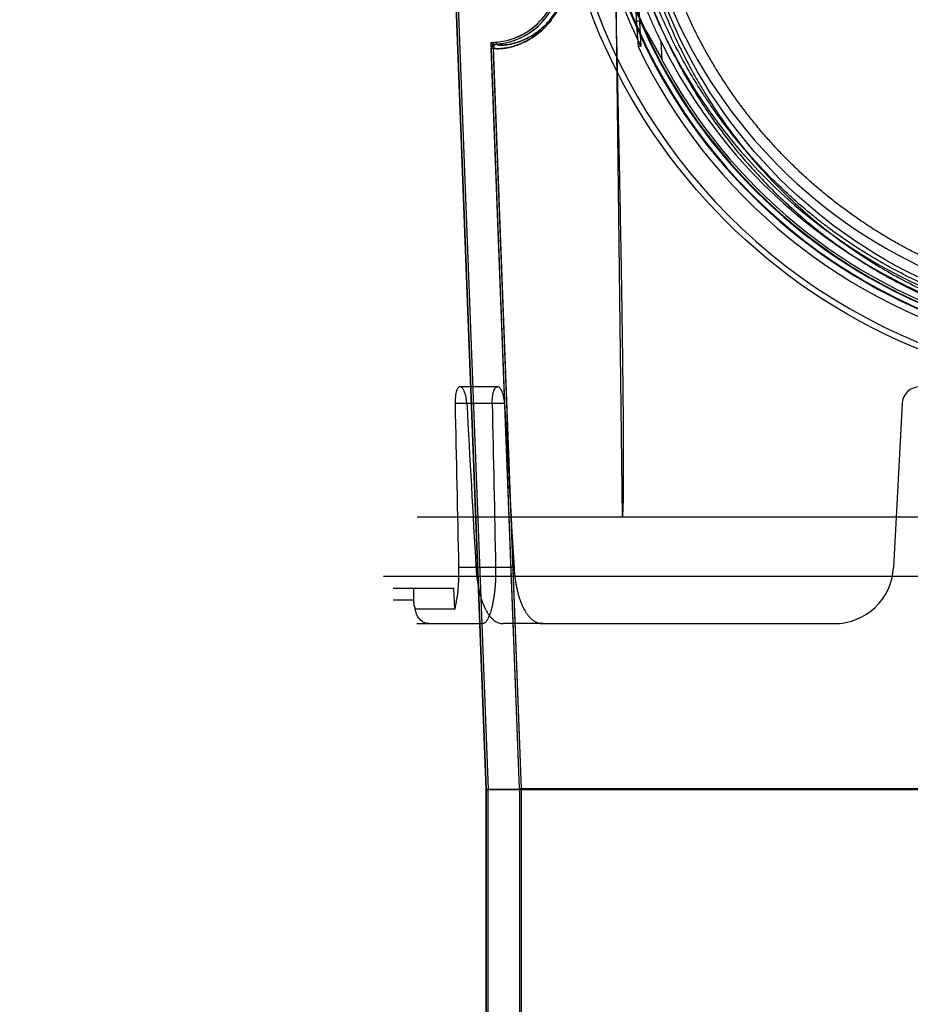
# Model space of a CAD drawing. Header units: millimetres. Extents: x 0 to 297, y 0 to 210.
# Tile 379 of 455: x 239.763 to 240.289, y 158.904 to 159.485. Entities that reach past the tile are written whole.
import ezdxf

# ---------------------------------------------------------------- set-up
doc = ezdxf.new("R2010")
doc.units = ezdxf.units.MM
doc.header["$LTSCALE"] = 16.335
doc.layers.get('0').update_dxf_attribs({"linetype": 'CONTINUOUS'})
for name, color, linetype in [('AXES_REF', 7, 'CONTINUOUS'), ('INTFCLR_1', 7, 'CONTINUOUS'), ('INTFCLR_144815', 7, 'CONTINUOUS'), ('INTFCLR_72935', 7, 'CONTINUOUS')]:
    doc.layers.add(name, color=color, linetype=linetype)

msp = doc.modelspace()

# ---------------------------------------------------------------- linework, layer by layer
at = {"color": 7, "linetype": 'Continuous'}
for radius in [6.78708, 6.7865, 6.74304]:
    msp.add_circle((241.48891, 154.71148), radius, dxfattribs=at)
for radius, start, end in [(6.72, 278.277129, 261.722871), (6.874, 113.082594, 269.618979)]:
    msp.add_arc((241.48891, 154.71148), radius, start, end, dxfattribs=at)
at = {"layer": 'AXES_REF', "color": 7, "linetype": 'Continuous'}
msp.add_arc((241.48891, 154.71148), 6.874, 113.082685, 66.917315, dxfattribs=at)
at = {"layer": 'AXES_REF', "color": 9, "linetype": 'Continuous'}
msp.add_arc((241.48891, 154.71148), 6.19116, 94.411812, 85.588188, dxfattribs=at)
at = {"layer": 'INTFCLR_1', "color": 6, "linetype": 'Continuous'}
for p, q in [((240.0023, 159.98136), (240.03863, 159.03047)), ((240.00353, 159.98143), (240.03986, 159.03049)), ((240.05839, 159.03085), (240.04167, 159.46867)), ((240.05963, 159.03087), (240.0429, 159.46871)), ((240.03863, 157.16147), (240.03863, 159.03047)), ((240.8108, 159.03047), (240.03863, 159.03047)), ((240.03986, 157.16147), (240.03986, 159.03048)), ((240.05839, 159.03086), (240.05839, 158.63315)), ((240.79104, 159.03086), (240.05839, 159.03086)), ((240.05963, 158.63315), (240.05963, 159.03087))]:
    msp.add_line(p, q, dxfattribs=at)
at = {"layer": 'INTFCLR_1', "color": 9, "linetype": 'Continuous'}
for p, q in [((240.04482, 159.47088), (240.04471, 159.47211)), ((240.04167, 159.46867), (240.0429, 159.46871))]:
    msp.add_line(p, q, dxfattribs=at)
msp.add_circle((240.42471, 159.60448), 0.301, dxfattribs=at)
at = {"layer": 'INTFCLR_1', "color": 6, "linetype": 'Continuous'}
for centre, radius, start, end in [((240.0412, 159.51236), 0.0404, 274.98025, 2.18797), ((240.0412, 159.51236), 0.04164, 274.98025, 2.18797), ((240.045, 159.46879), 0.00333, 94.98292, 182.192), ((240.045, 159.46879), 0.0021, 94.9837, 182.192)]:
    msp.add_arc(centre, radius, start, end, dxfattribs=at)
at = {"layer": 'INTFCLR_1', "color": 9, "linetype": 'Continuous'}
for points, knots in [([(240.55534, 159.88259), (240.55308, 159.88369), (240.54853, 159.88583), (240.53928, 159.88991), (240.52275, 159.89646), (240.50321, 159.90253), (240.4857, 159.90651), (240.47678, 159.90818), (240.47163, 159.90903), (240.45873, 159.911), (240.43663, 159.91306), (240.41052, 159.91273), (240.39364, 159.91118), (240.38585, 159.91021), (240.38066, 159.90949), (240.36661, 159.90726), (240.34408, 159.90216), (240.32227, 159.89481), (240.30936, 159.88952), (240.30472, 159.88752), (240.29785, 159.88445), (240.2834, 159.87743), (240.26222, 159.86516), (240.2425, 159.85101), (240.23047, 159.841), (240.22507, 159.83624), (240.22152, 159.83303), (240.212, 159.82411), (240.19737, 159.80871), (240.17988, 159.78651), (240.16704, 159.76674), (240.15899, 159.75225), (240.15464, 159.74372), (240.14834, 159.73065), (240.13995, 159.71027), (240.13274, 159.68664), (240.12913, 159.67078), (240.12766, 159.66327), (240.12672, 159.65818), (240.1244, 159.64403), (240.12257, 159.62573), (240.12211, 159.6073), (240.12224, 159.59798), (240.12242, 159.59262), (240.12302, 159.57933), (240.12479, 159.56218), (240.12808, 159.54399), (240.13005, 159.53503), (240.13127, 159.52994), (240.13318, 159.52241), (240.13635, 159.51131), (240.14285, 159.49221), (240.15063, 159.47382), (240.15851, 159.4584), (240.16328, 159.44982), (240.17066, 159.43727), (240.18273, 159.41924), (240.20098, 159.39684), (240.21618, 159.38141), (240.22693, 159.37171), (240.2343, 159.36538), (240.24764, 159.35473), (240.26794, 159.3408), (240.28525, 159.33128), (240.29419, 159.32692)], [0, 0, 0, 0, 0.007849, 0.015756, 0.031597, 0.063481, 0.079626, 0.08777, 0.091863, 0.095966, 0.128601, 0.161144, 0.1775, 0.181606, 0.185715, 0.19389, 0.226106, 0.257861, 0.265773, 0.269729, 0.273679, 0.289316, 0.319969, 0.350132, 0.365145, 0.368898, 0.372652, 0.380132, 0.4097, 0.43901, 0.468442, 0.483336, 0.490852, 0.498397, 0.528733, 0.55969, 0.575573, 0.5796, 0.583649, 0.591766, 0.624461, 0.641049, 0.649425, 0.653635, 0.657838, 0.691042, 0.707462, 0.715648, 0.719738, 0.723825, 0.739972, 0.755825, 0.786932, 0.802323, 0.810003, 0.817649, 0.847851, 0.877797, 0.907903, 0.915501, 0.923101, 0.938303, 0.968875, 1, 1, 1, 1]), ([(240.0429, 159.46871), (240.0429, 159.46861), (240.04325, 159.46843), (240.04429, 159.46826), (240.04602, 159.46821), (240.04822, 159.46835), (240.05054, 159.46866), (240.05327, 159.46923), (240.05579, 159.46996), (240.05801, 159.47075), (240.06052, 159.47178), (240.0639, 159.47347), (240.06817, 159.47622), (240.0718, 159.47926), (240.07477, 159.48231), (240.07708, 159.48509), (240.07893, 159.48773), (240.08036, 159.49011), (240.08182, 159.49283), (240.08313, 159.49581), (240.08409, 159.49862), (240.0846, 159.50037), (240.08508, 159.50222), (240.08548, 159.50414), (240.08579, 159.50613), (240.08618, 159.50927), (240.08626, 159.51194), (240.08618, 159.51407)], [0, 0, 0, 0, 0.004155, 0.013258, 0.048124, 0.074832, 0.107709, 0.147029, 0.19327, 0.219188, 0.246972, 0.308569, 0.37948, 0.462232, 0.509064, 0.559896, 0.615697, 0.64592, 0.677862, 0.746649, 0.784116, 0.803778, 0.823899, 0.865545, 0.887177, 0.909299, 1, 1, 1, 1]), ([(240.04482, 159.47088), (240.04482, 159.47079), (240.04514, 159.4706), (240.04614, 159.47043), (240.04778, 159.47036), (240.04987, 159.47049), (240.05206, 159.47077), (240.05466, 159.4713), (240.05705, 159.47199), (240.05916, 159.47274), (240.06154, 159.47372), (240.06476, 159.47533), (240.06881, 159.47794), (240.07227, 159.48084), (240.07508, 159.48374), (240.07728, 159.48639), (240.07904, 159.48892), (240.0804, 159.49119), (240.08178, 159.49378), (240.08303, 159.49664), (240.08409, 159.49974), (240.0848, 159.50232), (240.08527, 159.50459), (240.08557, 159.50649), (240.08593, 159.50949), (240.08601, 159.51204), (240.08594, 159.51407)], [0, 0, 0, 0, 0.004254, 0.013361, 0.048125, 0.074728, 0.107477, 0.146653, 0.19274, 0.218579, 0.246285, 0.307738, 0.378532, 0.461217, 0.508042, 0.558895, 0.614748, 0.645011, 0.677005, 0.745931, 0.783488, 0.823371, 0.865133, 0.88683, 0.909017, 1, 1, 1, 1])]:
    msp.add_open_spline(points, degree=3, knots=knots, dxfattribs=at)
at = {"layer": 'INTFCLR_144815', "color": 9, "linetype": 'Continuous'}
for p, q in [((240.11413, 159.58542), (240.119, 159.19148)), ((240.12598, 159.51237), (240.12751, 159.48232)), ((240.14259, 159.46172), (240.14203, 159.4725)), ((240.04543, 159.26848), (240.02316, 159.26848)), ((240.04955, 159.25853), (240.0203, 159.25853)), ((240.05512, 159.16165), (240.02236, 159.16165)), ((239.98371, 159.14248), (239.99562, 159.14248)), ((239.99771, 159.12848), (240.03668, 159.12848)), ((240.07215, 159.12848), (240.0487, 159.12848))]:
    msp.add_line(p, q, dxfattribs=at)
at = {"layer": 'INTFCLR_144815', "color": 6, "linetype": 'Continuous'}
for p, q in [((240.12788, 159.51204), (240.13006, 159.46958)), ((240.12751, 159.48234), (240.12843, 159.46958)), ((240.13006, 159.46958), (240.12897, 159.46958)), ((240.28453, 159.25853), (240.27945, 159.16165)), ((240.85157, 159.19148), (239.99785, 159.19148)), ((239.97804, 159.15648), (240.87139, 159.15648)), ((239.98371, 159.14948), (240.0196, 159.14948)), ((239.99562, 159.14948), (239.99562, 159.14248)), ((240.02005, 159.1371), (240.0196, 159.14948)), ((240.02005, 159.1371), (239.99673, 159.1371)), ((240.07215, 159.12848), (240.2445, 159.12848))]:
    msp.add_line(p, q, dxfattribs=at)
at = {"layer": 'INTFCLR_144815', "color": 9, "linetype": 'Continuous'}
msp.add_circle((240.42471, 159.61148), 0.34617, dxfattribs=at)
for centre, radius, start, end in [((240.42471, 159.61142), 0.34267, 179.98979, 0.01021), ((240.42471, 159.61164), 0.32462, 180.02823, 359.97177), ((240.42471, 159.61144), 0.32413, 179.99334, 0.00666), ((240.42471, 159.61158), 0.32112, 180.01764, 359.98236), ((240.42471, 159.61138), 0.32063, 179.98235, 0.01765)]:
    msp.add_arc(centre, radius, start, end, dxfattribs=at)
at = {"layer": 'INTFCLR_144815', "color": 6, "linetype": 'Continuous'}
for centre, radius, start, end in [((240.42471, 159.61148), 0.3115, 180.05101, 359.94899), ((240.42471, 159.61148), 0.301, 180, 360), ((240.42471, 159.61148), 0.32705, 191.28779, 205.71336), ((240.42471, 159.61148), 0.315, 206.18132, 252.99369), ((240.42471, 159.61148), 0.32851, 205.59168, 256.24143), ((240.42471, 159.61148), 0.31941, 207.96066, 253.23575), ((240.29502, 159.25798), 0.0105, 90, 177), ((240.2445, 159.16348), 0.035, 270, 357), ((240.0093, 159.14248), 0.01368, 180.02581, 203.1993)]:
    msp.add_arc(centre, radius, start, end, dxfattribs=at)
for centre, major_axis, start_param, end_param in [((240.42471, 164.81972), (0, 11.74846), -4.219293, -4.209908), ((240.42471, 173.70812), (0, 17.67105), -3.754987, -3.745398), ((240.42471, 164.33922), (0, 11.02734), -4.233565, -4.223641), ((240.42471, 173.22762), (0, 16.94993), -3.74371, -3.733543)]:
    msp.add_ellipse(centre, major_axis=major_axis, ratio=0.039078, start_param=start_param, end_param=end_param, dxfattribs=at)
for points, knots in [([(240.42471, 159.31583), (240.42237, 159.31583), (240.41767, 159.31589), (240.41063, 159.31614), (240.40358, 159.31657), (240.39654, 159.31716), (240.3895, 159.31793), (240.38246, 159.31887), (240.37542, 159.31999), (240.36839, 159.32128), (240.36136, 159.32275), (240.35434, 159.3244), (240.34732, 159.32623), (240.34032, 159.32825), (240.33332, 159.33045), (240.32634, 159.33285), (240.31937, 159.33543), (240.31242, 159.33822), (240.3055, 159.3412), (240.2986, 159.34439), (240.29174, 159.34778), (240.28491, 159.35137), (240.27812, 159.35518), (240.27139, 159.3592), (240.26471, 159.36343), (240.2581, 159.36787), (240.25157, 159.37253), (240.24512, 159.3774), (240.23876, 159.38247), (240.23252, 159.38776), (240.22639, 159.39324), (240.22039, 159.39892), (240.21453, 159.40478), (240.20883, 159.41081), (240.2033, 159.41701), (240.19795, 159.42336), (240.1928, 159.42983), (240.18784, 159.43643), (240.1831, 159.44313), (240.17857, 159.4499), (240.17427, 159.45674), (240.1702, 159.46363), (240.16635, 159.47055), (240.16274, 159.47749), (240.15935, 159.48442), (240.15619, 159.49134), (240.15324, 159.49824), (240.15051, 159.50512), (240.14799, 159.51196), (240.14566, 159.51878), (240.14352, 159.52557), (240.14157, 159.53232), (240.1398, 159.53904), (240.1382, 159.54573), (240.13677, 159.55239), (240.13551, 159.55902), (240.1344, 159.56563), (240.13345, 159.57221), (240.13264, 159.57877), (240.13199, 159.58532), (240.13148, 159.59186), (240.13112, 159.5984), (240.1309, 159.60494), (240.13084, 159.6093), (240.13084, 159.61148)], [0, 0, 0, 0, 0.015212, 0.030431, 0.045667, 0.060928, 0.076222, 0.091556, 0.10694, 0.12238, 0.137885, 0.153462, 0.16912, 0.184865, 0.200705, 0.216645, 0.232694, 0.248855, 0.265137, 0.281542, 0.298076, 0.314741, 0.33154, 0.348474, 0.365542, 0.382744, 0.400075, 0.41753, 0.4351, 0.452774, 0.470541, 0.488383, 0.506283, 0.524217, 0.542164, 0.560097, 0.577989, 0.595814, 0.613542, 0.631149, 0.648609, 0.665902, 0.683005, 0.699898, 0.716561, 0.732992, 0.74919, 0.765164, 0.780921, 0.796475, 0.811835, 0.827015, 0.842026, 0.85688, 0.871586, 0.88616, 0.900615, 0.914969, 0.929241, 0.943448, 0.957609, 0.971743, 0.985867, 1, 1, 1, 1]), ([(240.14203, 159.4725), (240.14156, 159.47346), (240.1406, 159.47544), (240.13917, 159.47847), (240.13774, 159.48159), (240.13633, 159.48477), (240.13497, 159.48794), (240.13369, 159.49103), (240.13251, 159.49395), (240.13146, 159.49663), (240.13056, 159.49899), (240.1298, 159.50104), (240.12916, 159.50282), (240.12861, 159.50435), (240.12815, 159.50568), (240.12765, 159.5071), (240.12721, 159.50849), (240.12663, 159.51003), (240.12656, 159.51096), (240.12559, 159.51244), (240.12598, 159.51237)], [0, 0, 0, 0, 0.075027, 0.153189, 0.233499, 0.314734, 0.395379, 0.473762, 0.548069, 0.615423, 0.67389, 0.724365, 0.767946, 0.805578, 0.838058, 0.865996, 0.910296, 0.942103, 0.972431, 1, 1, 1, 1]), ([(240.11937, 159.19148), (240.1194, 159.19184), (240.11946, 159.19261), (240.11953, 159.19383), (240.11959, 159.19518), (240.11965, 159.19667), (240.1197, 159.1983), (240.11974, 159.20008), (240.11978, 159.20203), (240.11981, 159.20415), (240.11984, 159.20647), (240.11987, 159.20899), (240.11989, 159.21173), (240.1199, 159.21471), (240.11991, 159.21795), (240.11992, 159.22147), (240.11992, 159.22529), (240.11991, 159.22944), (240.11989, 159.23395), (240.11987, 159.23884), (240.11984, 159.24416), (240.1198, 159.24995), (240.11975, 159.25623), (240.11968, 159.26306), (240.1196, 159.27048), (240.11951, 159.27856), (240.1194, 159.28735), (240.11927, 159.29691), (240.11912, 159.30733), (240.11895, 159.31867), (240.11875, 159.33104), (240.11853, 159.34453), (240.11826, 159.35926), (240.11796, 159.37534), (240.11762, 159.39292), (240.11723, 159.41215), (240.11678, 159.4332), (240.11627, 159.45627), (240.11569, 159.48157), (240.11526, 159.49922), (240.11503, 159.50846)], [0, 0, 0, 0, 0.003464, 0.007315, 0.01157, 0.016251, 0.021384, 0.026997, 0.033127, 0.039813, 0.047097, 0.055027, 0.063654, 0.073034, 0.083227, 0.094299, 0.106326, 0.119389, 0.133577, 0.14899, 0.165735, 0.183928, 0.203697, 0.22518, 0.248542, 0.273959, 0.301612, 0.331704, 0.364474, 0.400178, 0.439092, 0.481537, 0.527863, 0.57846, 0.633761, 0.694248, 0.760453, 0.832985, 0.912555, 1, 1, 1, 1]), ([(240.12751, 159.48232), (240.12748, 159.48274), (240.12746, 159.48347), (240.12764, 159.48503), (240.12914, 159.48449), (240.12992, 159.48346), (240.1309, 159.48223), (240.13192, 159.4807), (240.13286, 159.47921), (240.13376, 159.47773), (240.13456, 159.47635), (240.13546, 159.47478), (240.13646, 159.47302), (240.13755, 159.47105), (240.13872, 159.46891), (240.13997, 159.46661), (240.14126, 159.4642), (240.14214, 159.46255), (240.14259, 159.46172)], [0, 0, 0, 0, 0.042092, 0.08093, 0.117151, 0.160653, 0.216377, 0.270931, 0.344919, 0.390863, 0.443612, 0.503581, 0.570995, 0.64567, 0.726992, 0.81421, 0.905847, 1, 1, 1, 1]), ([(240.02316, 159.26848), (240.0229, 159.26848), (240.02231, 159.26823), (240.02168, 159.26739), (240.02126, 159.26643), (240.02097, 159.26548), (240.02077, 159.26465), (240.02061, 159.26375), (240.02048, 159.26278), (240.02038, 159.26176), (240.02031, 159.26071), (240.02029, 159.25963), (240.02029, 159.2589), (240.0203, 159.25853)], [0, 0, 0, 0, 0.071007, 0.162974, 0.284549, 0.356475, 0.434855, 0.519186, 0.608646, 0.702407, 0.799593, 0.899076, 1, 1, 1, 1]), ([(240.0272, 159.25853), (240.02718, 159.25889), (240.02713, 159.2596), (240.02701, 159.26065), (240.02686, 159.26168), (240.02667, 159.26267), (240.02645, 159.26362), (240.02619, 159.26451), (240.02591, 159.26534), (240.0256, 159.26609), (240.0252, 159.26689), (240.02471, 159.26765), (240.02406, 159.26828), (240.02354, 159.26848), (240.02329, 159.26848)], [0, 0, 0, 0, 0.096082, 0.190397, 0.283373, 0.373658, 0.460455, 0.543202, 0.621279, 0.693627, 0.758701, 0.8608, 0.933307, 1, 1, 1, 1]), ([(240.04225, 159.25853), (240.04224, 159.2589), (240.04224, 159.25963), (240.04227, 159.26072), (240.04234, 159.26177), (240.04245, 159.26279), (240.04259, 159.26375), (240.04276, 159.26465), (240.04297, 159.26548), (240.04328, 159.26643), (240.04373, 159.26739), (240.04441, 159.26824), (240.04502, 159.26848), (240.0453, 159.26848)], [0, 0, 0, 0, 0.100483, 0.199402, 0.295858, 0.388738, 0.477335, 0.560912, 0.638681, 0.710211, 0.83191, 0.925601, 1, 1, 1, 1]), ([(240.04955, 159.25853), (240.04953, 159.25888), (240.04948, 159.25959), (240.04936, 159.26063), (240.0492, 159.26165), (240.04901, 159.26264), (240.04878, 159.26358), (240.04851, 159.26447), (240.04822, 159.2653), (240.0479, 159.26605), (240.04747, 159.26687), (240.04694, 159.26765), (240.04624, 159.26829), (240.04569, 159.26848), (240.04543, 159.26848)], [0, 0, 0, 0, 0.094221, 0.186748, 0.278119, 0.366985, 0.452625, 0.534523, 0.612136, 0.684374, 0.749657, 0.855607, 0.931751, 1, 1, 1, 1]), ([(240.02236, 159.16165), (240.02237, 159.16072), (240.02239, 159.15889), (240.02236, 159.15615), (240.02226, 159.15346), (240.02211, 159.15082), (240.0219, 159.14826), (240.02163, 159.1458), (240.02131, 159.14343), (240.02094, 159.14119), (240.02053, 159.13909), (240.02021, 159.13774), (240.02005, 159.1371)], [0, 0, 0, 0, 0.111971, 0.222747, 0.331945, 0.438969, 0.542937, 0.643665, 0.740168, 0.832078, 0.91891, 1, 1, 1, 1]), ([(240.03263, 159.16165), (240.03268, 159.16074), (240.03281, 159.15893), (240.03308, 159.15624), (240.03343, 159.1536), (240.03385, 159.15102), (240.03435, 159.14852), (240.03492, 159.1461), (240.03557, 159.14377), (240.03629, 159.14157), (240.03707, 159.13951), (240.03793, 159.13758), (240.03887, 159.13579), (240.03988, 159.13416), (240.04095, 159.13271), (240.0421, 159.13145), (240.04332, 159.13039), (240.0446, 159.12954), (240.04593, 159.12893), (240.04731, 159.12856), (240.04824, 159.12848), (240.0487, 159.12848)], [0, 0, 0, 0, 0.068908, 0.137058, 0.204518, 0.27085, 0.334779, 0.397616, 0.459127, 0.517438, 0.572505, 0.625918, 0.677609, 0.725149, 0.770874, 0.813793, 0.854336, 0.8929, 0.929663, 0.964746, 1, 1, 1, 1]), ([(240.04424, 159.16165), (240.04426, 159.16074), (240.04427, 159.15895), (240.04423, 159.15628), (240.04414, 159.15365), (240.04398, 159.15109), (240.04376, 159.14861), (240.04349, 159.1462), (240.04317, 159.14389), (240.04279, 159.14169), (240.04237, 159.13961), (240.04192, 159.13767), (240.04142, 159.13589), (240.04091, 159.13428), (240.04038, 159.13289), (240.03987, 159.13176), (240.03941, 159.13088), (240.03895, 159.13015), (240.03847, 159.12951), (240.0378, 159.12882), (240.03711, 159.12848), (240.03668, 159.12848)], [0, 0, 0, 0, 0.077195, 0.153047, 0.227861, 0.301089, 0.371822, 0.440763, 0.507237, 0.570862, 0.631449, 0.688253, 0.740695, 0.789181, 0.832214, 0.867131, 0.894636, 0.917692, 0.940562, 0.962679, 1, 1, 1, 1]), ([(240.05512, 159.16165), (240.05517, 159.16075), (240.0553, 159.15898), (240.05558, 159.15633), (240.05593, 159.15372), (240.05637, 159.15117), (240.05688, 159.14867), (240.05748, 159.14626), (240.05815, 159.14394), (240.0589, 159.14173), (240.05973, 159.13964), (240.06065, 159.13769), (240.06164, 159.13588), (240.06271, 159.13424), (240.06385, 159.13277), (240.06507, 159.13149), (240.06637, 159.13042), (240.06773, 159.12957), (240.06916, 159.12894), (240.07063, 159.12856), (240.07164, 159.12848), (240.07215, 159.12848)], [0, 0, 0, 0, 0.06661, 0.132711, 0.19824, 0.262977, 0.326101, 0.387982, 0.44796, 0.505979, 0.562102, 0.615508, 0.666833, 0.71539, 0.761566, 0.805358, 0.846867, 0.886652, 0.924856, 0.962476, 1, 1, 1, 1]), ([(240.00505, 159.12848), (240.00469, 159.12848), (240.00402, 159.12853), (240.00301, 159.12875), (240.00197, 159.12913), (240.00089, 159.12975), (239.99984, 159.1306), (239.9989, 159.13166), (239.99811, 159.13287), (239.99748, 159.1342), (239.99701, 159.13562), (239.99681, 159.1366), (239.99673, 159.1371)], [0, 0, 0, 0, 0.081313, 0.15473, 0.237219, 0.333868, 0.438394, 0.546741, 0.658619, 0.770417, 0.88402, 1, 1, 1, 1])]:
    msp.add_open_spline(points, degree=3, knots=knots, dxfattribs=at)
at = {"layer": 'INTFCLR_144815', "color": 9, "linetype": 'Continuous'}
for points, knots in [([(240.1143, 159.60472), (240.11452, 159.59469), (240.1159, 159.57477), (240.12069, 159.54532), (240.12625, 159.52376), (240.13076, 159.50968), (240.13395, 159.50045), (240.14001, 159.48469), (240.15009, 159.46294), (240.16083, 159.44432), (240.16864, 159.43241), (240.17399, 159.42462), (240.18373, 159.41142), (240.19885, 159.39354), (240.21552, 159.37707), (240.22795, 159.36634), (240.2353, 159.36042), (240.24651, 159.35181), (240.26405, 159.33985), (240.28891, 159.32605), (240.31078, 159.31644), (240.32667, 159.31075), (240.33597, 159.3078), (240.35008, 159.30368), (240.3717, 159.29877), (240.39126, 159.29628), (240.40111, 159.29552)], [0, 0, 0, 0, 0.065113, 0.129395, 0.193439, 0.209443, 0.225338, 0.256842, 0.319031, 0.380741, 0.396155, 0.411501, 0.442018, 0.50265, 0.563324, 0.593891, 0.609235, 0.624547, 0.685602, 0.746842, 0.808889, 0.840435, 0.856339, 0.872234, 0.935843, 1, 1, 1, 1]), ([(240.40127, 159.30225), (240.39149, 159.303), (240.37207, 159.30543), (240.3506, 159.31024), (240.33658, 159.31426), (240.32735, 159.31715), (240.31158, 159.32271), (240.28987, 159.33211), (240.26519, 159.34561), (240.24776, 159.35731), (240.23664, 159.36573), (240.22934, 159.37152), (240.21701, 159.38201), (240.20047, 159.39811), (240.18545, 159.4156), (240.17578, 159.42852), (240.17048, 159.43613), (240.16274, 159.44778), (240.15208, 159.46598), (240.14207, 159.48725), (240.13607, 159.50267), (240.1329, 159.5117), (240.12844, 159.52546), (240.12292, 159.54655), (240.11818, 159.57535), (240.11682, 159.59483), (240.1166, 159.60463)], [0, 0, 0, 0, 0.064671, 0.128756, 0.144762, 0.160775, 0.192524, 0.254924, 0.31644, 0.377694, 0.393042, 0.408418, 0.439031, 0.499732, 0.560307, 0.590764, 0.606072, 0.621444, 0.682935, 0.744836, 0.776171, 0.791975, 0.807884, 0.871519, 0.935357, 1, 1, 1, 1])]:
    msp.add_open_spline(points, degree=3, knots=knots, dxfattribs=at)
at = {"layer": 'INTFCLR_72935', "color": 6, "linetype": 'Continuous'}
for p, q in [((240.03863, 159.03047), (240.0023, 159.98136)), ((240.00353, 159.9814), (240.03986, 159.03048)), ((240.05839, 159.03086), (240.04154, 159.47196)), ((240.05963, 159.03087), (240.04282, 159.47076)), ((240.03863, 159.03047), (240.03863, 157.16147)), ((240.03863, 159.03047), (240.8108, 159.03047)), ((240.03986, 157.16147), (240.03986, 159.03049)), ((240.05839, 159.03086), (240.79104, 159.03086)), ((240.05839, 159.03085), (240.05839, 158.62985)), ((240.05963, 158.6311), (240.05963, 159.03087))]:
    msp.add_line(p, q, dxfattribs=at)
for centre, radius, start, end in [((240.0412, 159.51236), 0.0404, 270.48076, 2.18797), ((240.0412, 159.51236), 0.04164, 272.23011, 2.18797), ((240.12106, 159.55529), 0.11518, 226.33766, 227.21232)]:
    msp.add_arc(centre, radius, start, end, dxfattribs=at)
at = {"layer": 'INTFCLR_72935', "color": 9, "linetype": 'Continuous'}
for points, knots in [([(240.08618, 159.51407), (240.08622, 159.51299), (240.08623, 159.51085), (240.08601, 159.50769), (240.08559, 159.50467), (240.08499, 159.5018), (240.08425, 159.4991), (240.08314, 159.49585), (240.08155, 159.49222), (240.0797, 159.48895), (240.07816, 159.48664), (240.07667, 159.4846), (240.07513, 159.48274), (240.07356, 159.48106), (240.07139, 159.47892), (240.0682, 159.47624), (240.06393, 159.47349), (240.06054, 159.47179), (240.05803, 159.47076), (240.05581, 159.46996), (240.05253, 159.46901), (240.04913, 159.46842), (240.046, 159.46821), (240.04428, 159.46826), (240.04324, 159.46843), (240.0429, 159.46862), (240.0429, 159.46871)], [0, 0, 0, 0, 0.046066, 0.090798, 0.134256, 0.175861, 0.215291, 0.252851, 0.32155, 0.383347, 0.412138, 0.439504, 0.490591, 0.514547, 0.537474, 0.620011, 0.690973, 0.752744, 0.780609, 0.806521, 0.852875, 0.925509, 0.952243, 0.986908, 0.995899, 1, 1, 1, 1]), ([(240.08597, 159.51236), (240.08597, 159.5119), (240.08594, 159.51043), (240.08577, 159.50798), (240.08537, 159.50509), (240.0848, 159.50235), (240.0841, 159.49977), (240.08305, 159.49667), (240.08153, 159.49321), (240.07977, 159.49009), (240.07831, 159.48788), (240.0769, 159.48593), (240.07543, 159.48416), (240.07393, 159.48255), (240.07187, 159.48051), (240.06884, 159.47796), (240.06478, 159.47534), (240.06157, 159.47373), (240.05917, 159.47275), (240.05707, 159.47199), (240.05396, 159.4711), (240.05072, 159.47054), (240.04775, 159.47036), (240.04612, 159.47043), (240.04513, 159.4706), (240.04482, 159.47079), (240.04482, 159.47088)], [0, 0, 0, 0, 0.021343, 0.067382, 0.112106, 0.154919, 0.195476, 0.234118, 0.304736, 0.368235, 0.397813, 0.425919, 0.478352, 0.50294, 0.526458, 0.611079, 0.683772, 0.74702, 0.775523, 0.802019, 0.849428, 0.923672, 0.950995, 0.98646, 0.99569, 1, 1, 1, 1])]:
    msp.add_open_spline(points, degree=3, knots=knots, dxfattribs=at)
at = {"layer": 'INTFCLR_72935', "color": 6, "linetype": 'Continuous'}
msp.add_open_spline([(240.04482, 159.47088), (240.0443, 159.47084), (240.04326, 159.47033), (240.04288, 159.46924), (240.0429, 159.46871)], degree=3, knots=[0, 0, 0, 0, 0.495589, 1, 1, 1, 1], dxfattribs=at)

doc.saveas('drawing.dxf')
